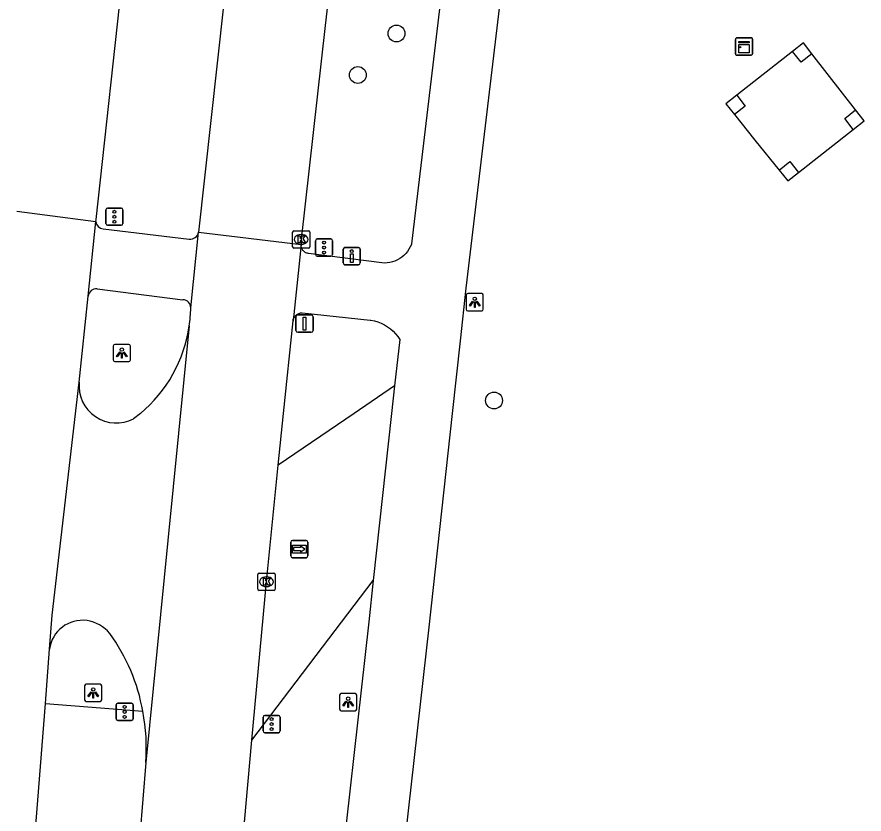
# Model space of a CAD drawing. Extents: x 160203 to 161526, y 379529 to 381797.
# Drawn here: x 160221.71 to 160270.86, y 379726.74 to 379773.02 of the extents above; entities that cross this region are included whole.
import ezdxf

# ---------------------------------------------------------------- set-up
doc = ezdxf.new("R2010")
doc.units = 0
for name, color, linetype in [('IMGEO_Berm_groen', 7, 'Continuous'), ('IMGEO_Boom', 7, 'Continuous'), ('IMGEO_Drukknoppaal', 7, 'Continuous'), ('IMGEO_Fietspad_gesloten', 7, 'Continuous'), ('IMGEO_Fietspad_open', 7, 'Continuous'), ('IMGEO_Grasland_overig', 7, 'Continuous'), ('IMGEO_Hoogspanningsmast', 7, 'Continuous'), ('IMGEO_Kast', 7, 'Continuous'), ('IMGEO_Kolk', 7, 'Continuous'), ('IMGEO_Lichtpunt', 7, 'Continuous'), ('IMGEO_Rijbaan_regionaal_gesloten', 7, 'Continuous'), ('IMGEO_Verkeersbordpaal', 7, 'Continuous'), ('IMGEO_Verkeerseiland_open', 7, 'Continuous'), ('IMGEO_Verkeersregelinstallatiepaal', 7, 'Continuous'), ('IMGEO_Wegwijzer', 7, 'Continuous')]:
    doc.layers.add(name, color=color, linetype=linetype)

msp = doc.modelspace()

# ---------------------------------------------------------------- linework, layer by layer
at = {"layer": 'IMGEO_Berm_groen'}
for points in [[(160243.619, 379751.605), (160241.267, 379750), (160236.872, 379747.001)], [(160235.341, 379731.02), (160242.378, 379740.301)]]:
    msp.add_lwpolyline(points, dxfattribs=at)
at = {"layer": 'IMGEO_Boom'}
for centre in [(160243.729, 379772.055), (160241.482, 379769.65), (160249.388, 379750.749)]:
    msp.add_circle(centre, 0.489, dxfattribs=at)
at = {"layer": 'IMGEO_Drukknoppaal'}
for p, q in [((160240.637, 379758.734), (160240.637, 379759.534)), ((160240.637, 379759.534), (160240.637, 379758.734)), ((160240.737, 379759.634), (160241.527, 379759.634)), ((160241.527, 379759.634), (160240.737, 379759.634)), ((160241.627, 379759.534), (160241.627, 379758.734)), ((160241.627, 379758.734), (160241.627, 379759.534)), ((160241.527, 379758.634), (160240.737, 379758.634)), ((160240.737, 379758.634), (160241.527, 379758.634))]:
    msp.add_line(p, q, dxfattribs=at)
msp.add_lwpolyline([(160241.207, 379759.259), (160241.207, 379758.759), (160241.057, 379758.759), (160241.057, 379759.259), (160241.207, 379759.259)], dxfattribs=at)
msp.add_circle((160241.132, 379759.424), 0.085, dxfattribs=at)
for centre, start, end in [((160240.737, 379759.534), 90, 180), ((160240.737, 379759.534), 90, 180), ((160241.527, 379759.534), 0, 90), ((160241.527, 379759.534), 360, 90), ((160240.737, 379758.734), 180, 270), ((160240.737, 379758.734), 180, 270), ((160241.527, 379758.734), 270, 0), ((160241.527, 379758.734), 270, 0)]:
    msp.add_arc(centre, 0.1, start, end, dxfattribs=at)
at = {"layer": 'IMGEO_Fietspad_gesloten'}
for points in [[(160239.818, 379684.538), (160240.149, 379688.922), (160245.625, 379737.588), (160246.976, 379750), (160247.434, 379754.207), (160247.768, 379757.276), (160251.013, 379784.598), (160255.61, 379819.702), (160255.654, 379819.776), (160255.776, 379819.957), (160255.915, 379820.126), (160256.068, 379820.281), (160256.234, 379820.423), (160256.412, 379820.549), (160256.601, 379820.659)], [(160246.215, 379773.498), (160244.608, 379759.841), (160244.594, 379759.805), (160244.53, 379759.665), (160244.454, 379759.531), (160244.366, 379759.404), (160244.268, 379759.286), (160244.159, 379759.177), (160244.041, 379759.078), (160243.914, 379758.991), (160243.78, 379758.914), (160243.64, 379758.85), (160243.495, 379758.799), (160243.346, 379758.761), (160243.194, 379758.737), (160243.04, 379758.726), (160238.617, 379759.285), (160238.607, 379759.287), (160238.563, 379759.297), (160238.52, 379759.311), (160238.478, 379759.329), (160238.438, 379759.35), (160238.4, 379759.375), (160238.365, 379759.403), (160238.332, 379759.434), (160238.303, 379759.468), (160238.276, 379759.505), (160238.253, 379759.544), (160238.233, 379759.584), (160238.217, 379759.627), (160238.205, 379759.67), (160238.197, 379759.715), (160238.192, 379759.76), (160238.192, 379759.805)], [(160237.724, 379755.378), (160237.731, 379755.415), (160237.743, 379755.462), (160237.76, 379755.509), (160237.781, 379755.553), (160237.806, 379755.596), (160237.835, 379755.636), (160237.867, 379755.674), (160237.902, 379755.708), (160237.94, 379755.74), (160237.981, 379755.767), (160238.024, 379755.791), (160238.069, 379755.811), (160238.116, 379755.827), (160238.164, 379755.839), (160238.213, 379755.846), (160238.262, 379755.849), (160242.209, 379755.411), (160242.241, 379755.407), (160242.446, 379755.368), (160242.646, 379755.31), (160242.84, 379755.236), (160243.027, 379755.144), (160243.205, 379755.036), (160243.372, 379754.912), (160243.528, 379754.774), (160243.671, 379754.623), (160243.799, 379754.459), (160243.913, 379754.285), (160243.619, 379751.605)], [(160243.619, 379751.605), (160243.443, 379750), (160242.378, 379740.301)], [(160242.378, 379740.301), (160242.114, 379737.894), (160236.255, 379685.637)]]:
    msp.add_lwpolyline(points, dxfattribs=at)
at = {"layer": 'IMGEO_Fietspad_open'}
for points in [[(160226.712, 379760.727), (160231.705, 379760.124)], [(160226.364, 379757.239), (160231.339, 379756.604)]]:
    msp.add_lwpolyline(points, dxfattribs=at)
for centre, radius, start, end in [((160226.724, 379761.16), 0.433, 182.1919, 268.3563), ((160231.771, 379760.592), 0.472, 262.0042, 351.4944), ((160226.325, 379756.747), 0.493, 85.4671, 172.3274), ((160231.328, 379756.14), 0.464, 358.9258, 88.5996)]:
    msp.add_arc(centre, radius, start, end, dxfattribs=at)
at = {"layer": 'IMGEO_Grasland_overig'}
for points in [[(160266.712, 379771.016), (160263.467, 379768.47)], [(160270.365, 379767.622), (160268.724, 379769.732), (160267.832, 379770.879)], [(160263.339, 379767.352), (160264.528, 379765.87), (160265.933, 379764.119)], [(160267.062, 379763.991), (160270.228, 379766.494)]]:
    msp.add_lwpolyline(points, dxfattribs=at)
at = {"layer": 'IMGEO_Hoogspanningsmast'}
for points in [[(160267.832, 379770.879), (160267.341, 379771.51), (160266.712, 379771.016)], [(160267.832, 379770.879), (160267.201, 379770.387), (160266.712, 379771.016)], [(160263.467, 379768.47), (160262.838, 379767.976), (160263.339, 379767.352)], [(160263.467, 379768.47), (160263.961, 379767.841), (160263.339, 379767.352)], [(160270.228, 379766.494), (160269.733, 379767.131), (160270.365, 379767.622)], [(160270.228, 379766.494), (160270.856, 379766.99), (160270.365, 379767.622)], [(160265.933, 379764.119), (160266.557, 379764.62), (160267.062, 379763.991)], [(160265.933, 379764.119), (160266.434, 379763.495), (160267.062, 379763.991)]]:
    msp.add_lwpolyline(points, dxfattribs=at)
at = {"layer": 'IMGEO_Kast'}
for p, q in [((160263.389, 379770.879), (160263.389, 379771.72)), ((160263.389, 379771.72), (160263.389, 379770.879)), ((160263.464, 379771.804), (160264.305, 379771.804)), ((160264.305, 379771.804), (160263.464, 379771.804)), ((160264.389, 379771.729), (160264.389, 379770.888)), ((160264.389, 379770.888), (160264.389, 379771.729)), ((160264.314, 379770.804), (160263.473, 379770.804)), ((160263.473, 379770.804), (160264.314, 379770.804))]:
    msp.add_line(p, q, dxfattribs=at)
for points in [[(160263.584, 379771.594), (160264.184, 379771.594), (160264.184, 379771.509), (160263.584, 379771.509), (160263.584, 379771.594)], [(160263.584, 379771.419), (160264.184, 379771.419), (160264.184, 379770.93), (160263.584, 379770.93), (160263.584, 379771.419)]]:
    msp.add_lwpolyline(points, dxfattribs=at)
msp.add_circle((160263.668, 379771.268), 0.0377, dxfattribs=at)
for centre, start, end in [((160263.467, 379771.726), 92.4484, 184.2845), ((160263.467, 379771.726), 92.4484, 184.2845), ((160264.311, 379771.726), 2.4484, 94.2845), ((160264.311, 379771.726), 2.4484, 94.2845), ((160263.467, 379770.882), 182.4484, 274.2845), ((160263.467, 379770.882), 182.4484, 274.2845), ((160264.311, 379770.882), 272.4484, 4.2845), ((160264.311, 379770.882), 272.4484, 4.2845)]:
    msp.add_arc(centre, 0.0779, start, end, dxfattribs=at)
at = {"layer": 'IMGEO_Kolk'}
for p, q in [((160237.701, 379759.676), (160237.701, 379760.528)), ((160237.776, 379760.602), (160238.628, 379760.602)), ((160238.189, 379760.382), (160238.214, 379760.382)), ((160238.702, 379760.528), (160238.702, 379759.676)), ((160238.628, 379759.602), (160237.776, 379759.602)), ((160238.212, 379759.822), (160238.187, 379759.822)), ((160235.757, 379740.728), (160236.609, 379740.728)), ((160235.682, 379739.802), (160235.682, 379740.654)), ((160236.17, 379740.508), (160236.195, 379740.508)), ((160236.683, 379740.654), (160236.683, 379739.802)), ((160236.609, 379739.728), (160235.757, 379739.728)), ((160236.193, 379739.948), (160236.168, 379739.948))]:
    msp.add_line(p, q, dxfattribs=at)
for points in [[(160237.701, 379759.676), (160237.701, 379760.528)], [(160237.776, 379760.602), (160238.628, 379760.602)], [(160238.702, 379760.528), (160238.702, 379759.676)], [(160238.022, 379760.302), (160238.145, 379760.302), (160238.145, 379760.151), (160238.275, 379760.302), (160238.439, 379760.302), (160238.293, 379760.151), (160238.446, 379759.902), (160238.294, 379759.902), (160238.209, 379760.066), (160238.145, 379759.999), (160238.145, 379759.902), (160238.022, 379759.902), (160238.022, 379760.302)], [(160238.628, 379759.602), (160237.776, 379759.602)], [(160235.757, 379740.728), (160236.609, 379740.728)], [(160235.682, 379739.802), (160235.682, 379740.654)], [(160236.003, 379740.428), (160236.126, 379740.428), (160236.126, 379740.277), (160236.256, 379740.428), (160236.42, 379740.428), (160236.274, 379740.277), (160236.427, 379740.028), (160236.275, 379740.028), (160236.19, 379740.192), (160236.126, 379740.125), (160236.126, 379740.028), (160236.003, 379740.028), (160236.003, 379740.428)], [(160236.683, 379740.654), (160236.683, 379739.802)], [(160236.609, 379739.728), (160235.757, 379739.728)]]:
    msp.add_lwpolyline(points, dxfattribs=at)
for centre, start, end in [((160237.778, 379760.526), 91.552, 178.448), ((160237.778, 379760.526), 91.552, 178.448), ((160238.626, 379760.526), 1.552, 88.448), ((160238.626, 379760.526), 1.552, 88.448), ((160237.778, 379759.678), 181.552, 268.448), ((160237.778, 379759.678), 181.552, 268.448), ((160238.626, 379759.678), 271.552, 358.448), ((160238.626, 379759.678), 271.552, 358.448), ((160235.759, 379740.652), 91.552, 178.448), ((160235.759, 379740.652), 91.552, 178.448), ((160236.607, 379740.652), 1.552, 88.448), ((160236.607, 379740.652), 1.552, 88.448), ((160235.759, 379739.804), 181.552, 268.448), ((160235.759, 379739.804), 181.552, 268.448), ((160236.607, 379739.804), 271.552, 358.448), ((160236.607, 379739.804), 271.552, 358.448)]:
    msp.add_arc(centre, 0.0765, start, end, dxfattribs=at)
for centre, major_axis, ratio, start_param, end_param in [((160238.188, 379760.102), (-0.387, 0.002), 0.722429, 4.712389, 7.853982), ((160238.213, 379760.102), (-0.39, 0.002), 0.717154, 1.570796, 4.712389), ((160236.169, 379740.228), (-0.387, 0.002), 0.722429, 4.712389, 7.853982), ((160236.194, 379740.228), (-0.39, 0.002), 0.717154, 1.570796, 4.712389)]:
    msp.add_ellipse(centre, major_axis=major_axis, ratio=ratio, start_param=start_param, end_param=end_param, dxfattribs=at)
at = {"layer": 'IMGEO_Lichtpunt'}
for p, q in [((160248.671, 379756.954), (160247.863, 379756.954)), ((160248.671, 379756.954), (160247.863, 379756.954)), ((160247.769, 379756.859), (160247.769, 379756.052)), ((160247.769, 379756.859), (160247.769, 379756.052)), ((160248.765, 379756.052), (160248.765, 379756.859)), ((160248.765, 379756.052), (160248.765, 379756.859)), ((160247.863, 379755.958), (160248.671, 379755.958)), ((160247.863, 379755.958), (160248.671, 379755.958)), ((160228.196, 379754.004), (160227.388, 379754.004)), ((160228.196, 379754.004), (160227.388, 379754.004)), ((160227.294, 379753.909), (160227.294, 379753.102)), ((160227.294, 379753.909), (160227.294, 379753.102)), ((160228.29, 379753.102), (160228.29, 379753.909)), ((160228.29, 379753.102), (160228.29, 379753.909)), ((160227.388, 379753.008), (160228.196, 379753.008)), ((160227.388, 379753.008), (160228.196, 379753.008)), ((160225.634, 379734.179), (160225.634, 379733.372)), ((160225.634, 379734.179), (160225.634, 379733.372)), ((160226.536, 379734.274), (160225.728, 379734.274)), ((160226.536, 379734.274), (160225.728, 379734.274)), ((160226.63, 379733.372), (160226.63, 379734.179)), ((160226.63, 379733.372), (160226.63, 379734.179)), ((160240.424, 379733.638), (160240.424, 379732.831)), ((160240.424, 379733.638), (160240.424, 379732.831)), ((160241.326, 379733.733), (160240.518, 379733.733)), ((160241.326, 379733.733), (160240.518, 379733.733)), ((160241.42, 379732.831), (160241.42, 379733.638)), ((160241.42, 379732.831), (160241.42, 379733.638)), ((160225.728, 379733.278), (160226.536, 379733.278)), ((160225.728, 379733.278), (160226.536, 379733.278)), ((160240.518, 379732.737), (160241.326, 379732.737)), ((160240.518, 379732.737), (160241.326, 379732.737))]:
    msp.add_line(p, q, dxfattribs=at)
for points in [[(160248.143, 379756.523), (160248.182, 379756.495), (160247.994, 379756.233), (160247.956, 379756.26), (160248.143, 379756.523)], [(160248.245, 379756.475), (160248.292, 379756.475), (160248.292, 379756.153), (160248.245, 379756.153), (160248.245, 379756.475)], [(160248.355, 379756.495), (160248.393, 379756.522), (160248.58, 379756.26), (160248.541, 379756.232), (160248.355, 379756.495)], [(160227.668, 379753.573), (160227.707, 379753.545), (160227.519, 379753.283), (160227.481, 379753.31), (160227.668, 379753.573)], [(160227.77, 379753.525), (160227.817, 379753.525), (160227.817, 379753.203), (160227.77, 379753.203), (160227.77, 379753.525)], [(160227.88, 379753.545), (160227.918, 379753.572), (160228.105, 379753.31), (160228.066, 379753.282), (160227.88, 379753.545)], [(160226.008, 379733.843), (160226.047, 379733.815), (160225.859, 379733.553), (160225.821, 379733.58), (160226.008, 379733.843)], [(160226.22, 379733.815), (160226.258, 379733.842), (160226.445, 379733.58), (160226.406, 379733.552), (160226.22, 379733.815)], [(160226.11, 379733.795), (160226.157, 379733.795), (160226.157, 379733.473), (160226.11, 379733.473), (160226.11, 379733.795)], [(160240.798, 379733.302), (160240.837, 379733.274), (160240.649, 379733.012), (160240.611, 379733.039), (160240.798, 379733.302)], [(160240.9, 379733.254), (160240.947, 379733.254), (160240.947, 379732.932), (160240.9, 379732.932), (160240.9, 379733.254)], [(160241.01, 379733.274), (160241.048, 379733.301), (160241.235, 379733.039), (160241.196, 379733.011), (160241.01, 379733.274)]]:
    msp.add_lwpolyline(points, dxfattribs=at)
for centre in [(160248.268, 379756.657), (160227.793, 379753.707), (160226.133, 379733.977), (160240.923, 379733.436)]:
    msp.add_circle(centre, 0.0994, dxfattribs=at)
for centre, start, end in [((160247.863, 379756.859), 90, 180), ((160247.863, 379756.859), 90, 180), ((160248.671, 379756.859), 0, 90), ((160248.671, 379756.859), 0, 90), ((160247.863, 379756.052), 180, 270), ((160247.863, 379756.052), 180, 270), ((160248.671, 379756.052), 270, 0), ((160248.671, 379756.052), 270, 360), ((160227.388, 379753.909), 90, 180), ((160227.388, 379753.909), 90, 180), ((160228.196, 379753.909), 0, 90), ((160228.196, 379753.909), 0, 90), ((160227.388, 379753.102), 180, 270), ((160227.388, 379753.102), 180, 270), ((160228.196, 379753.102), 270, 0), ((160228.196, 379753.102), 270, 360), ((160225.728, 379734.179), 90, 180), ((160225.728, 379734.179), 90, 180), ((160226.536, 379734.179), 0, 90), ((160226.536, 379734.179), 0, 90), ((160225.728, 379733.372), 180, 270), ((160225.728, 379733.372), 180, 270), ((160226.536, 379733.372), 270, 0), ((160226.536, 379733.372), 270, 360), ((160240.518, 379733.638), 90, 180), ((160240.518, 379733.638), 90, 180), ((160241.326, 379733.638), 0, 90), ((160241.326, 379733.638), 0, 90), ((160240.518, 379732.831), 180, 270), ((160240.518, 379732.831), 180, 270), ((160241.326, 379732.831), 270, 0), ((160241.326, 379732.831), 270, 360)]:
    msp.add_arc(centre, 0.0946, start, end, dxfattribs=at)
at = {"layer": 'IMGEO_Rijbaan_regionaal_gesloten'}
for points in [[(160226.292, 379761.143), (160226.305, 379761.267), (160227.913, 379775.991), (160229.081, 379785.64)], [(160241.016, 379784.721), (160240.73, 379782.439), (160239.592, 379772.526), (160238.201, 379760.102), (160238.192, 379759.805)], [(160233.853, 379774.972), (160233.698, 379773.672), (160232.238, 379760.522)], [(160221.707, 379761.738), (160223.317, 379761.529), (160226.292, 379761.143)], [(160225.836, 379756.813), (160226.292, 379761.143)], [(160231.792, 379756.131), (160232.238, 379760.522)], [(160232.238, 379760.522), (160238.192, 379759.805)], [(160238.192, 379759.805), (160237.724, 379755.378)], [(160225.319, 379751.813), (160225.836, 379756.813)], [(160231.705, 379755.079), (160230.464, 379742.629), (160229.178, 379729.726)], [(160236.872, 379747.001), (160237.177, 379750), (160237.724, 379755.378)], [(160223.598, 379736.309), (160223.751, 379738.278), (160225.319, 379751.813)], [(160228.867, 379750), (160228.476, 379749.693)], [(160235.341, 379731.02), (160236.182, 379740.229), (160236.872, 379747.001)], [(160223.36, 379733.154), (160223.598, 379736.309)], [(160222.629, 379723.881), (160223.36, 379733.154)], [(160234.591, 379722.805), (160235.341, 379731.02)], [(160229.178, 379729.726), (160228.665, 379723.336)]]:
    msp.add_lwpolyline(points, dxfattribs=at)
for centre, radius, start, end in [((160222.525, 379756.368), 9.27, 352.0085, 358.5363), ((160223.66, 379756.242), 8.129, 309.8362, 351.7733), ((160227.469, 379751.605), 2.16, 174.4647, 297.7707), ((160225.521, 379736.05), 1.941, 82.5242, 172.3198), ((160225.431, 379735.828), 2.173, 40.1337, 80.9117), ((160218.342, 379730.856), 10.825, 9.8307, 36.0674), ((160218.588, 379730.615), 10.627, 355.1999, 11.3345)]:
    msp.add_arc(centre, radius, start, end, dxfattribs=at)
at = {"layer": 'IMGEO_Verkeersbordpaal'}
for p, q in [((160237.896, 379754.815), (160237.896, 379755.615)), ((160237.896, 379755.615), (160237.896, 379754.815)), ((160237.996, 379755.715), (160238.786, 379755.715)), ((160238.786, 379755.715), (160237.996, 379755.715)), ((160238.886, 379755.615), (160238.886, 379754.815)), ((160238.886, 379754.815), (160238.886, 379755.615)), ((160238.786, 379754.715), (160237.996, 379754.715)), ((160237.996, 379754.715), (160238.786, 379754.715))]:
    msp.add_line(p, q, dxfattribs=at)
msp.add_lwpolyline([(160238.316, 379755.59), (160238.466, 379755.59), (160238.466, 379754.84), (160238.316, 379754.84), (160238.316, 379755.59)], dxfattribs=at)
for centre, start, end in [((160237.996, 379755.615), 90, 180), ((160237.996, 379755.615), 90, 180), ((160238.786, 379755.615), 0, 90), ((160238.786, 379755.615), 360, 90), ((160237.996, 379754.815), 180, 270), ((160237.996, 379754.815), 180, 270), ((160238.786, 379754.815), 270, 0), ((160238.786, 379754.815), 270, 0)]:
    msp.add_arc(centre, 0.1, start, end, dxfattribs=at)
at = {"layer": 'IMGEO_Verkeerseiland_open'}
msp.add_lwpolyline([(160223.36, 379733.154), (160229.008, 379732.704)], dxfattribs=at)
at = {"layer": 'IMGEO_Verkeersregelinstallatiepaal'}
for p, q in [((160226.865, 379761.021), (160226.865, 379761.821)), ((160226.865, 379761.821), (160226.865, 379761.021)), ((160226.965, 379761.921), (160227.755, 379761.921)), ((160227.755, 379761.921), (160226.965, 379761.921)), ((160227.855, 379761.821), (160227.855, 379761.021)), ((160227.855, 379761.021), (160227.855, 379761.821)), ((160227.755, 379760.921), (160226.965, 379760.921)), ((160226.965, 379760.921), (160227.755, 379760.921)), ((160239.034, 379759.229), (160239.034, 379760.029)), ((160239.034, 379760.029), (160239.034, 379759.229)), ((160239.134, 379760.129), (160239.924, 379760.129)), ((160239.924, 379760.129), (160239.134, 379760.129)), ((160240.024, 379760.029), (160240.024, 379759.229)), ((160240.024, 379759.229), (160240.024, 379760.029)), ((160239.924, 379759.129), (160239.134, 379759.129)), ((160239.134, 379759.129), (160239.924, 379759.129)), ((160227.461, 379732.271), (160227.461, 379733.071)), ((160227.461, 379733.071), (160227.461, 379732.271)), ((160227.561, 379733.171), (160228.351, 379733.171)), ((160228.351, 379733.171), (160227.561, 379733.171)), ((160228.451, 379733.071), (160228.451, 379732.271)), ((160228.451, 379732.271), (160228.451, 379733.071)), ((160235.984, 379731.564), (160235.984, 379732.364)), ((160235.984, 379732.364), (160235.984, 379731.564)), ((160236.084, 379732.464), (160236.874, 379732.464)), ((160236.874, 379732.464), (160236.084, 379732.464)), ((160236.974, 379732.364), (160236.974, 379731.564)), ((160236.974, 379731.564), (160236.974, 379732.364)), ((160228.351, 379732.171), (160227.561, 379732.171)), ((160227.561, 379732.171), (160228.351, 379732.171)), ((160236.874, 379731.464), (160236.084, 379731.464)), ((160236.084, 379731.464), (160236.874, 379731.464))]:
    msp.add_line(p, q, dxfattribs=at)
for centre in [(160227.36, 379761.711), (160227.36, 379761.421), (160227.36, 379761.131), (160239.529, 379759.919), (160239.529, 379759.629), (160239.529, 379759.339), (160227.956, 379732.961), (160227.956, 379732.671), (160227.956, 379732.381), (160236.479, 379732.254), (160236.479, 379731.964), (160236.479, 379731.674)]:
    msp.add_circle(centre, 0.085, dxfattribs=at)
for centre, start, end in [((160226.965, 379761.821), 90, 180), ((160226.965, 379761.821), 90, 180), ((160227.755, 379761.821), 0, 90), ((160227.755, 379761.821), 360, 90), ((160226.965, 379761.021), 180, 270), ((160226.965, 379761.021), 180, 270), ((160227.755, 379761.021), 270, 0), ((160227.755, 379761.021), 270, 0), ((160239.134, 379760.029), 90, 180), ((160239.134, 379760.029), 90, 180), ((160239.924, 379760.029), 0, 90), ((160239.924, 379760.029), 360, 90), ((160239.134, 379759.229), 180, 270), ((160239.134, 379759.229), 180, 270), ((160239.924, 379759.229), 270, 0), ((160239.924, 379759.229), 270, 0), ((160227.561, 379733.071), 90, 180), ((160227.561, 379733.071), 90, 180), ((160228.351, 379733.071), 0, 90), ((160228.351, 379733.071), 360, 90), ((160236.084, 379732.364), 90, 180), ((160236.084, 379732.364), 90, 180), ((160236.874, 379732.364), 0, 90), ((160236.874, 379732.364), 360, 90), ((160227.561, 379732.271), 180, 270), ((160227.561, 379732.271), 180, 270), ((160228.351, 379732.271), 270, 0), ((160228.351, 379732.271), 270, 0), ((160236.084, 379731.564), 180, 270), ((160236.084, 379731.564), 180, 270), ((160236.874, 379731.564), 270, 0), ((160236.874, 379731.564), 270, 0)]:
    msp.add_arc(centre, 0.1, start, end, dxfattribs=at)
at = {"layer": 'IMGEO_Wegwijzer'}
for p, q in [((160237.59, 379741.723), (160237.59, 379742.523)), ((160237.59, 379742.523), (160237.59, 379741.723)), ((160237.69, 379742.623), (160238.48, 379742.623)), ((160238.48, 379742.623), (160237.69, 379742.623)), ((160238.58, 379742.523), (160238.58, 379741.723)), ((160238.58, 379741.723), (160238.58, 379742.523)), ((160238.48, 379741.623), (160237.69, 379741.623)), ((160237.69, 379741.623), (160238.48, 379741.623))]:
    msp.add_line(p, q, dxfattribs=at)
for points in [[(160237.691, 379742.355), (160238.479, 379742.355), (160238.479, 379741.891), (160237.691, 379741.891), (160237.691, 379742.355)], [(160237.756, 379742.207), (160237.756, 379742.123), (160237.756, 379742.039), (160238.167, 379742.039), (160238.167, 379741.956), (160238.414, 379742.123), (160238.167, 379742.29), (160238.167, 379742.207), (160237.756, 379742.207)]]:
    msp.add_lwpolyline(points, dxfattribs=at)
for centre, start, end in [((160237.69, 379742.523), 90, 180), ((160237.69, 379742.523), 90, 180), ((160238.48, 379742.523), 0, 90), ((160238.48, 379742.523), 360, 90), ((160237.69, 379741.723), 180, 270), ((160237.69, 379741.723), 180, 270), ((160238.48, 379741.723), 270, 0), ((160238.48, 379741.723), 270, 0)]:
    msp.add_arc(centre, 0.1, start, end, dxfattribs=at)

doc.saveas('drawing.dxf')
